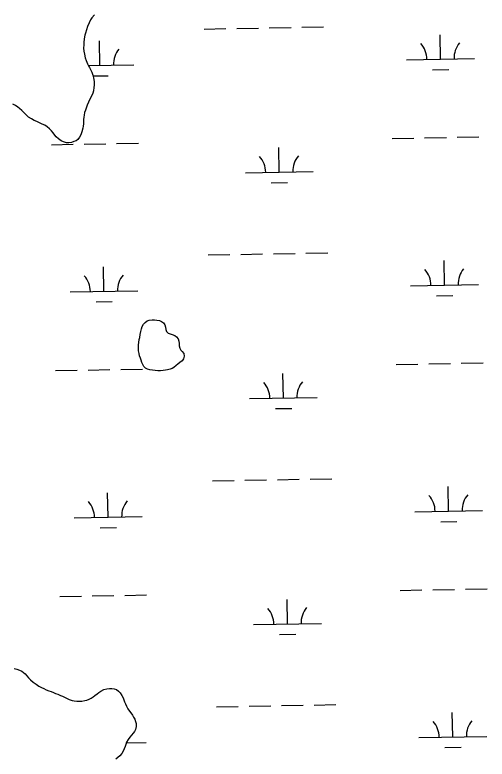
# Model space of a CAD drawing. Extents: x 3925854 to 3964121, y 224593 to 250589.
# Drawn here: x 3936581 to 3937277, y 245127 to 246223 of the extents above; entities that cross this region are included whole.
import ezdxf

# ---------------------------------------------------------------- set-up
doc = ezdxf.new("R2010")
doc.units = 0
doc.layers.add('V-TOPO-SHOR', color=7, linetype='Continuous')
doc.layers.add('V-WETL-SWMP', color=7, linetype='Continuous')

msp = doc.modelspace()

# ---------------------------------------------------------------- linework, layer by layer
at = {"layer": 'V-TOPO-SHOR'}
msp.add_lwpolyline([(3936779.8, 245700.566), (3936776.775, 245701.633), (3936773.666, 245702.872), (3936771.174, 245705.233), (3936769.466, 245708.195), (3936768.28, 245711.326), (3936767.268, 245714.541), (3936766.169, 245717.843), (3936764.901, 245721.32), (3936764.061, 245724.708), (3936763.404, 245728.701), (3936763.091, 245732.691), (3936763.478, 245737.192), (3936763.943, 245741.001), (3936764.5, 245745.071), (3936765.134, 245748.36), (3936765.952, 245752.771), (3936766.681, 245756.925), (3936767.494, 245760.732), (3936768.911, 245764.273), (3936770.676, 245767.812), (3936772.952, 245770.39), (3936776.175, 245772.528), (3936779.044, 245773.544), (3936783.208, 245773.941), (3936786.937, 245774.083), (3936790.227, 245773.794), (3936794.034, 245772.981), (3936797.319, 245771.914), (3936800.331, 245769.721), (3936802.214, 245766.843), (3936803.223, 245763.282), (3936803.455, 245760.072), (3936804.552, 245756.769), (3936807.135, 245754.668), (3936810.072, 245753.429), (3936813.011, 245752.538), (3936816.982, 245750.856), (3936819.48, 245749.187), (3936821.794, 245746.222), (3936822.89, 245742.658), (3936823.122, 245739.275), (3936823.007, 245735.984), (3936824.017, 245732.508), (3936825.811, 245729.633), (3936827.871, 245727.362), (3936829.929, 245724.83), (3936830.412, 245720.581), (3936829.427, 245716.862), (3936827.494, 245713.931), (3936824.264, 245711.273), (3936821.475, 245709.13), (3936818.854, 245706.9), (3936815.276, 245703.986), (3936812.662, 245702.362), (3936809.793, 245701.346), (3936805.886, 245700.426), (3936802.846, 245699.933), (3936799.809, 245699.525), (3936795.82, 245699.126), (3936791.574, 245699.163), (3936779.8, 245700.566)], dxfattribs=at)
at = {"layer": 'V-WETL-SWMP'}
for p, q in [((3936698.476, 246223.087), (3936694.42, 246218.588)), ((3936690.6, 246211.365), (3936688.353, 246206.202)), ((3936692.451, 246215.625), (3936690.6, 246211.365)), ((3936694.42, 246218.588), (3936692.451, 246215.625)), ((3936686.495, 246201.165), (3936685.156, 246196.124)), ((3936688.353, 246206.202), (3936686.495, 246201.165)), ((3936860.02, 246202.306), (3936892.015, 246202.887)), ((3936908.012, 246203.178), (3936940.007, 246203.76)), ((3936956.004, 246204.051), (3936987.999, 246204.633)), ((3937003.996, 246204.924), (3937035.991, 246205.505)), ((3936683.4, 246187.847), (3936682.963, 246182.28)), ((3936684.352, 246193.021), (3936683.4, 246187.847)), ((3936685.156, 246196.124), (3936684.352, 246193.021)), ((3937208.201, 246157.886), (3937207.547, 246193.88)), ((3936682.675, 246178.913), (3936682.502, 246173.862)), ((3936682.963, 246182.28), (3936682.675, 246178.913)), ((3936706.376, 246148.762), (3936705.722, 246184.756)), ((3936682.502, 246173.862), (3936682.725, 246169.714)), ((3936682.725, 246169.714), (3936683.591, 246165.042)), ((3936683.591, 246165.042), (3936684.842, 246159.849)), ((3936684.842, 246159.849), (3936686.361, 246155.69)), ((3936686.361, 246155.69), (3936688.264, 246151.009)), ((3937158.21, 246156.977), (3937258.193, 246158.795)), ((3936688.264, 246151.009), (3936689.665, 246148.276)), ((3936689.573, 246148.456), (3936756.368, 246149.671)), ((3936689.665, 246148.276), (3936691.195, 246145.412)), ((3936691.195, 246145.412), (3936693.106, 246141.638)), ((3936693.106, 246141.638), (3936694.375, 246138.647)), ((3936694.375, 246138.647), (3936696.024, 246134.487)), ((3936696.024, 246134.487), (3936696.765, 246130.335)), ((3936696.264, 246133.144), (3936718.655, 246133.551)), ((3937196.484, 246142.24), (3937220.48, 246142.676)), ((3936696.765, 246130.335), (3936697.756, 246125.014)), ((3936697.756, 246125.014), (3936698.096, 246119.44)), ((3936696.859, 246111.288), (3936695.923, 246107.927)), ((3936697.678, 246116.075), (3936696.859, 246111.288)), ((3936698.096, 246119.44), (3936697.678, 246116.075)), ((3936694.072, 246103.668), (3936691.701, 246099.154)), ((3936695.923, 246107.927), (3936694.072, 246103.668)), ((3936582.137, 246089.608), (3936578.27, 246091.844)), ((3936585.487, 246087.376), (3936582.137, 246089.608)), ((3936687.605, 246089.99), (3936686.673, 246087.018)), ((3936689.589, 246094.637), (3936687.605, 246089.99)), ((3936691.701, 246099.154), (3936689.589, 246094.637)), ((3936588.06, 246085.281), (3936585.487, 246087.376)), ((3936591.401, 246082.143), (3936588.06, 246085.281)), ((3936594.999, 246078.743), (3936591.401, 246082.143)), ((3936597.311, 246076.391), (3936594.999, 246078.743)), ((3936683.884, 246079.139), (3936683.075, 246075.518)), ((3936685.08, 246082.627), (3936683.884, 246079.139)), ((3936686.673, 246087.018), (3936685.08, 246082.627)), ((3936601.295, 246072.599), (3936597.311, 246076.391)), ((3936605.417, 246069.842), (3936601.295, 246072.599)), ((3936609.415, 246067.735), (3936605.417, 246069.842)), ((3936613.417, 246066.016), (3936609.415, 246067.735)), ((3936682.502, 246069.174), (3936682.343, 246065.807)), ((3936682.658, 246072.283), (3936682.502, 246069.174)), ((3936683.075, 246075.518), (3936682.658, 246072.283)), ((3936616.644, 246064.692), (3936613.417, 246066.016)), ((3936621.548, 246062.447), (3936616.644, 246064.692)), ((3936625.29, 246060.601), (3936621.548, 246062.447)), ((3936628.769, 246058.368), (3936625.29, 246060.601)), ((3936631.983, 246055.49), (3936628.769, 246058.368)), ((3936681.094, 246056.23), (3936679.881, 246050.799)), ((3936681.64, 246059.465), (3936681.094, 246056.23)), ((3936682.056, 246062.571), (3936681.64, 246059.465)), ((3936682.343, 246065.807), (3936682.056, 246062.571)), ((3936634.936, 246052.355), (3936631.983, 246055.49)), ((3936637.372, 246049.483), (3936634.936, 246052.355)), ((3936639.806, 246046.223), (3936637.372, 246049.483)), ((3936642.117, 246043.741), (3936639.806, 246046.223)), ((3936678.287, 246046.278), (3936676.444, 246042.926)), ((3936679.881, 246050.799), (3936678.287, 246046.278)), ((3936645.588, 246040.602), (3936642.117, 246043.741)), ((3936649.449, 246037.718), (3936645.588, 246040.602)), ((3936652.545, 246036.136), (3936649.449, 246037.718)), ((3936657.07, 246034.931), (3936652.545, 246036.136)), ((3936660.696, 246034.77), (3936657.07, 246034.931)), ((3936664.459, 246035.385), (3936660.696, 246034.77)), ((3936668.226, 246036.519), (3936664.459, 246035.385)), ((3936671.607, 246037.914), (3936668.226, 246036.519)), ((3936674.085, 246039.836), (3936671.607, 246037.914)), ((3936676.444, 246042.926), (3936674.085, 246039.836)), ((3936731.063, 246033.759), (3936763.058, 246034.341)), ((3937136.904, 246041.139), (3937168.899, 246041.721)), ((3937184.896, 246042.011), (3937216.891, 246042.593)), ((3937232.888, 246042.884), (3937264.883, 246043.466)), ((3936635.079, 246032.014), (3936667.074, 246032.596)), ((3936683.071, 246032.887), (3936715.066, 246033.468)), ((3936970.712, 245991.679), (3936970.057, 246027.673)), ((3936920.72, 245990.77), (3937020.703, 245992.588)), ((3936958.994, 245976.033), (3936982.99, 245976.469)), ((3936866.068, 245869.686), (3936898.063, 245870.267)), ((3936914.06, 245870.558), (3936946.055, 245871.14)), ((3936962.052, 245871.431), (3936994.047, 245872.013)), ((3937010.044, 245872.304), (3937042.039, 245872.885)), ((3937214.249, 245825.266), (3937213.595, 245861.26)), ((3936712.424, 245816.142), (3936711.77, 245852.136)), ((3937164.258, 245824.357), (3937264.241, 245826.175)), ((3936662.433, 245815.233), (3936762.416, 245817.051)), ((3937202.532, 245809.62), (3937226.528, 245810.056)), ((3936700.707, 245800.495), (3936724.703, 245800.931)), ((3936772.951, 245770.391), (3936776.176, 245772.529)), ((3936776.176, 245772.529), (3936779.045, 245773.545)), ((3936779.045, 245773.545), (3936783.209, 245773.942)), ((3936783.209, 245773.942), (3936786.937, 245774.083)), ((3936786.937, 245774.083), (3936790.227, 245773.794)), ((3936790.227, 245773.794), (3936794.034, 245772.981)), ((3936794.034, 245772.981), (3936797.318, 245771.913)), ((3936797.318, 245771.913), (3936800.332, 245769.72)), ((3936766.681, 245756.925), (3936767.494, 245760.731)), ((3936767.494, 245760.731), (3936768.912, 245764.272)), ((3936768.912, 245764.272), (3936770.676, 245767.811)), ((3936770.676, 245767.811), (3936772.951, 245770.391)), ((3936800.332, 245769.72), (3936802.214, 245766.844)), ((3936802.214, 245766.844), (3936803.223, 245763.282)), ((3936803.223, 245763.282), (3936803.455, 245760.073)), ((3936765.134, 245748.359), (3936765.952, 245752.772)), ((3936765.952, 245752.772), (3936766.681, 245756.925)), ((3936803.455, 245760.073), (3936804.553, 245756.77)), ((3936804.553, 245756.77), (3936807.135, 245754.668)), ((3936807.135, 245754.668), (3936810.071, 245753.429)), ((3936810.071, 245753.429), (3936813.01, 245752.537)), ((3936813.01, 245752.537), (3936816.982, 245750.856)), ((3936816.982, 245750.856), (3936819.481, 245749.188)), ((3936819.481, 245749.188), (3936821.795, 245746.221)), ((3936763.477, 245737.193), (3936763.943, 245741.002)), ((3936763.943, 245741.002), (3936764.499, 245745.071)), ((3936764.499, 245745.071), (3936765.134, 245748.359)), ((3936821.795, 245746.221), (3936822.891, 245742.658)), ((3936822.891, 245742.658), (3936823.121, 245739.276)), ((3936823.121, 245739.276), (3936823.006, 245735.984)), ((3936763.091, 245732.69), (3936763.477, 245737.193)), ((3936763.404, 245728.701), (3936763.091, 245732.69)), ((3936764.062, 245724.708), (3936763.404, 245728.701)), ((3936823.006, 245735.984), (3936824.016, 245732.509)), ((3936824.016, 245732.509), (3936825.811, 245729.633)), ((3936825.811, 245729.633), (3936827.871, 245727.362)), ((3936827.871, 245727.362), (3936829.929, 245724.831)), ((3936764.9, 245721.321), (3936764.062, 245724.708)), ((3936766.169, 245717.843), (3936764.9, 245721.321)), ((3936767.268, 245714.541), (3936766.169, 245717.843)), ((3936829.427, 245716.862), (3936827.495, 245713.932)), ((3936830.413, 245720.58), (3936829.427, 245716.862)), ((3936829.929, 245724.831), (3936830.413, 245720.58)), ((3936768.28, 245711.325), (3936767.268, 245714.541)), ((3936769.466, 245708.195), (3936768.28, 245711.325)), ((3936771.174, 245705.233), (3936769.466, 245708.195)), ((3936818.854, 245706.9), (3936815.276, 245703.985)), ((3936821.474, 245709.131), (3936818.854, 245706.9)), ((3936824.265, 245711.273), (3936821.474, 245709.131)), ((3936827.495, 245713.932), (3936824.265, 245711.273)), ((3937142.952, 245708.519), (3937174.947, 245709.101)), ((3937190.944, 245709.391), (3937222.939, 245709.973)), ((3937238.936, 245710.264), (3937270.931, 245710.846)), ((3936641.127, 245699.394), (3936673.122, 245699.976)), ((3936689.119, 245700.267), (3936721.114, 245700.848)), ((3936737.111, 245701.139), (3936769.106, 245701.721)), ((3936773.666, 245702.872), (3936771.174, 245705.233)), ((3936776.776, 245701.632), (3936773.666, 245702.872)), ((3936779.8, 245700.565), (3936776.776, 245701.632)), ((3936791.574, 245699.163), (3936779.8, 245700.565)), ((3936795.82, 245699.127), (3936791.574, 245699.163)), ((3936799.81, 245699.525), (3936795.82, 245699.127)), ((3936802.847, 245699.932), (3936799.81, 245699.525)), ((3936805.885, 245700.426), (3936802.847, 245699.932)), ((3936809.793, 245701.346), (3936805.885, 245700.426)), ((3936812.662, 245702.361), (3936809.793, 245701.346)), ((3936815.276, 245703.985), (3936812.662, 245702.361)), ((3936976.76, 245659.059), (3936976.105, 245695.053)), ((3936926.768, 245658.15), (3937026.751, 245659.968)), ((3936965.042, 245643.413), (3936989.038, 245643.849)), ((3936872.116, 245537.066), (3936904.111, 245537.647)), ((3936920.108, 245537.938), (3936952.103, 245538.52)), ((3936968.1, 245538.811), (3937000.095, 245539.393)), ((3937016.092, 245539.684), (3937048.087, 245540.265)), ((3936718.472, 245483.522), (3936717.818, 245519.516)), ((3937220.297, 245492.646), (3937219.643, 245528.64)), ((3937170.306, 245491.737), (3937270.289, 245493.555)), ((3936668.481, 245482.613), (3936768.464, 245484.431)), ((3937208.58, 245477), (3937232.576, 245477.436)), ((3936706.755, 245467.875), (3936730.751, 245468.311)), ((3937196.992, 245376.771), (3937228.987, 245377.353)), ((3937244.984, 245377.644), (3937276.979, 245378.226)), ((3936647.175, 245366.774), (3936679.17, 245367.356)), ((3936695.167, 245367.647), (3936727.162, 245368.228)), ((3936743.159, 245368.519), (3936775.154, 245369.101)), ((3937149, 245375.899), (3937180.995, 245376.481)), ((3936982.808, 245326.439), (3936982.153, 245362.433)), ((3936932.816, 245325.53), (3937032.8, 245327.348)), ((3936971.09, 245310.793), (3936995.086, 245311.229)), ((3936580.14, 245260.807), (3936584.148, 245259.865)), ((3936584.148, 245259.865), (3936588.152, 245258.405)), ((3936588.152, 245258.405), (3936591.25, 245257.083)), ((3936591.25, 245257.083), (3936594.083, 245255.115)), ((3936594.083, 245255.115), (3936596.396, 245252.892)), ((3936596.396, 245252.892), (3936598.961, 245249.89)), ((3936598.961, 245249.89), (3936601.398, 245247.018)), ((3936601.398, 245247.018), (3936604.352, 245244.013)), ((3936604.352, 245244.013), (3936608.34, 245240.739)), ((3936608.34, 245240.739), (3936612.461, 245237.853)), ((3936612.461, 245237.853), (3936616.584, 245235.096)), ((3936616.584, 245235.096), (3936620.581, 245232.859)), ((3936620.581, 245232.859), (3936623.676, 245231.278)), ((3936623.676, 245231.278), (3936627.291, 245229.692)), ((3936627.291, 245229.692), (3936631.164, 245228.103)), ((3936631.164, 245228.103), (3936634.65, 245226.777)), ((3936634.65, 245226.777), (3936637.878, 245225.454)), ((3936637.878, 245225.454), (3936641.236, 245224.259)), ((3936641.236, 245224.259), (3936644.594, 245222.934)), ((3936699.149, 245221.01), (3936702.281, 245223.574)), ((3936702.281, 245223.574), (3936704.89, 245225.625)), ((3936704.89, 245225.625), (3936708.017, 245227.671)), ((3936708.017, 245227.671), (3936712.181, 245229.708)), ((3936712.181, 245229.708), (3936716.466, 245230.837)), ((3936716.466, 245230.837), (3936720.488, 245231.45)), ((3936720.488, 245231.45), (3936723.857, 245231.55)), ((3936723.857, 245231.55), (3936727.351, 245231.001)), ((3936727.351, 245231.001), (3936731.098, 245229.803)), ((3936731.098, 245229.803), (3936733.67, 245227.578)), ((3936733.67, 245227.578), (3936736.109, 245224.966)), ((3936736.109, 245224.966), (3936738.927, 245221.184)), ((3936644.594, 245222.934), (3936648.206, 245221.218)), ((3936648.206, 245221.218), (3936651.175, 245219.897)), ((3936651.175, 245219.897), (3936654.272, 245218.445)), ((3936654.272, 245218.445), (3936656.981, 245217.126)), ((3936656.981, 245217.126), (3936661.37, 245215.274)), ((3936661.37, 245215.274), (3936665.504, 245213.813)), ((3936665.504, 245213.813), (3936668.478, 245213.139)), ((3936668.478, 245213.139), (3936672.361, 245212.717)), ((3936672.361, 245212.717), (3936676.766, 245212.679)), ((3936676.766, 245212.679), (3936679.878, 245212.911)), ((3936679.878, 245212.911), (3936684.158, 245213.522)), ((3936684.158, 245213.522), (3936687.146, 245214.403)), ((3936687.146, 245214.403), (3936690.68, 245215.564)), ((3936690.68, 245215.564), (3936693.414, 245217.043)), ((3936693.414, 245217.043), (3936696.282, 245219.092)), ((3936696.282, 245219.092), (3936699.149, 245221.01)), ((3936738.927, 245221.184), (3936740.582, 245217.801)), ((3936740.582, 245217.801), (3936741.723, 245214.941)), ((3936741.723, 245214.941), (3936742.863, 245211.951)), ((3936742.863, 245211.951), (3936744.132, 245208.83)), ((3936744.132, 245208.83), (3936745.655, 245205.189)), ((3936745.655, 245205.189), (3936747.824, 245201.284)), ((3936878.164, 245204.446), (3936910.159, 245205.027)), ((3936926.156, 245205.318), (3936958.151, 245205.9)), ((3936974.148, 245206.191), (3937006.143, 245206.773)), ((3937022.141, 245207.064), (3937054.135, 245207.645)), ((3936747.824, 245201.284), (3936750.128, 245198.024)), ((3936750.128, 245198.024), (3936751.789, 245195.419)), ((3936751.789, 245195.419), (3936754.351, 245192.028)), ((3936754.351, 245192.028), (3936756.139, 245189.033)), ((3937226.345, 245160.026), (3937225.691, 245196.02)), ((3936756.139, 245189.033), (3936757.67, 245186.298)), ((3936757.67, 245186.298), (3936758.938, 245183.048)), ((3936758.938, 245183.048), (3936759.945, 245179.671)), ((3936759.945, 245179.671), (3936760.04, 245175.654)), ((3936758.965, 245171.258), (3936757.255, 245168.293)), ((3936760.04, 245175.654), (3936758.965, 245171.258)), ((3936750.573, 245159.67), (3936748.082, 245156.323)), ((3936752.933, 245162.888), (3936750.573, 245159.67)), ((3936755.291, 245165.848), (3936752.933, 245162.888)), ((3936757.255, 245168.293), (3936755.291, 245165.848)), ((3937176.354, 245159.117), (3937276.337, 245160.935)), ((3936744.521, 245149.098), (3936743.586, 245145.867)), ((3936745.847, 245152.585), (3936744.521, 245149.098)), ((3936745.351, 245151.28), (3936774.512, 245151.81)), ((3936748.082, 245156.323), (3936745.847, 245152.585)), ((3936738.706, 245135.933), (3936735.566, 245132.332)), ((3936740.806, 245139.024), (3936738.706, 245135.933)), ((3936742.392, 245142.638), (3936740.806, 245139.024)), ((3936743.586, 245145.867), (3936742.392, 245142.638)), ((3937214.628, 245144.38), (3937238.624, 245144.816)), ((3936732.692, 245129.636), (3936729.693, 245127.46)), ((3936735.566, 245132.332), (3936732.692, 245129.636))]:
    msp.add_line(p, q, dxfattribs=at)
for centre, start, end in [((3937152.959, 246157.357), 0.269879, 41.813537), ((3937263.426, 246159.365), 140.269876, 181.813534), ((3936761.601, 246150.241), 140.269876, 181.813534), ((3936915.469, 245991.15), 0.269879, 41.813537), ((3937025.937, 245993.158), 140.269876, 181.813534), ((3937159.007, 245824.737), 0.269879, 41.813537), ((3937269.475, 245826.745), 140.269876, 181.813534), ((3936657.182, 245815.612), 0.269879, 41.813537), ((3936767.649, 245817.621), 140.269876, 181.813534), ((3936921.517, 245658.53), 0.269879, 41.813537), ((3937031.985, 245660.538), 140.269876, 181.813534), ((3937165.055, 245492.117), 0.269879, 41.813537), ((3937275.523, 245494.125), 140.269876, 181.813534), ((3936663.23, 245482.992), 0.269879, 41.813537), ((3936773.698, 245485.001), 140.269876, 181.813534), ((3936927.565, 245325.91), 0.269879, 41.813537), ((3937038.033, 245327.918), 140.269876, 181.813534), ((3937171.103, 245159.497), 0.269879, 41.813537), ((3937281.571, 245161.505), 140.269876, 181.813534)]:
    msp.add_arc(centre, 35.246, start, end, dxfattribs=at)

doc.saveas('drawing.dxf')
